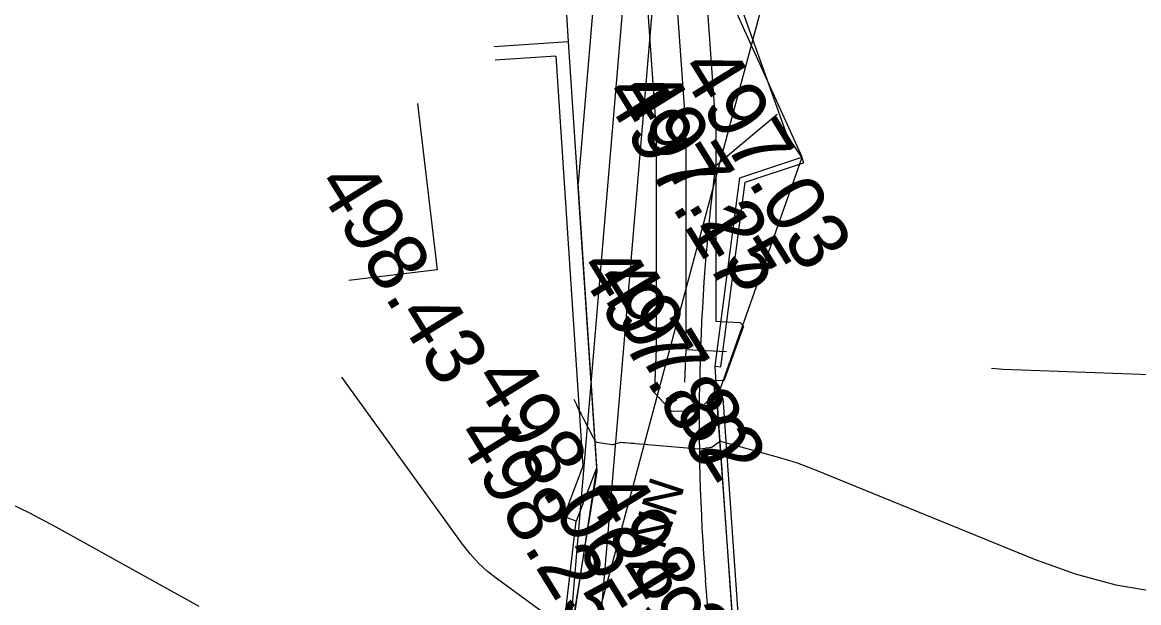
# Model space of a CAD drawing. Extents: x -636600 to -628587, y -1090963 to -1085869.
# Drawn here: x -629551.74 to -629514.02, y -1086000.75 to -1085981.15 of the extents above; entities that cross this region are included whole.
import ezdxf

# ---------------------------------------------------------------- set-up
doc = ezdxf.new("R2010")
doc.units = 0
for name, color, linetype in [('01_OBVOD PÚ', 7, 'Continuous'), ('07_ELEKTRO', 7, 'Continuous'), ('07_OCH_P A POPISY TI', 7, 'Continuous'), ('07_PLYNOVOD', 7, 'Continuous'), ('15', 7, 'Continuous'), ('20', 7, 'Continuous'), ('23', 7, 'Continuous'), ('37', 7, 'Continuous'), ('53', 7, 'Continuous'), ('56', 7, 'Continuous'), ('Ex_Major Contours', 7, 'Continuous'), ('Ex_Minor Contours', 7, 'Continuous'), ('koty_vše', 7, 'Continuous')]:
    doc.layers.add(name, color=color, linetype=linetype)

msp = doc.modelspace()

# ---------------------------------------------------------------- linework, layer by layer
at = {"layer": '01_OBVOD PÚ'}
for points in [[(-629533.703, -1085975.182), (-629533.294, -1085981.817), (-629532.34, -1085996.204), (-629533.248, -1086002.23), (-629533.911, -1086006.637), (-629535.756, -1086009.681), (-629540.156, -1086015.326), (-629542.145, -1086016.425), (-629544.766, -1086017.434), (-629558.267, -1086017.006), (-629567.574, -1086017.408), (-629580.917, -1086018.681), (-629582.731, -1086018.884), (-629590.844, -1086019.794), (-629610.394, -1086020.247)], [(-629483.975, -1086005.289), (-629497.507, -1086010.194), (-629505.374, -1086013.443), (-629522.762, -1086020.801), (-629526.559, -1086008.7), (-629527.643, -1086002.588), (-629528.271, -1085993.866), (-629525.391, -1085985.704), (-629527.645, -1085980.725)]]:
    msp.add_lwpolyline(points, dxfattribs=at)
at = {"layer": '07_ELEKTRO'}
msp.add_lwpolyline([(-629529.814, -1085961.213), (-629533.585, -1086005.871), (-629520.762, -1086042.569), (-629506.912, -1086075.318), (-629494.987, -1086110.22), (-629481.474, -1086151.346), (-629465.42, -1086166.292)], dxfattribs=at)
at = {"layer": '07_OCH_P A POPISY TI'}
msp.add_line((-629527.373, -1085991.408), (-629528.031, -1085993.262), dxfattribs=at)
for points in [[(-629530.689, -1085945.654), (-629531.078, -1085948.295), (-629531.048, -1085953.186), (-629530.977, -1085956.194), (-629530.386, -1085963.103), (-629530.331, -1085963.284), (-629529.419, -1085972.352), (-629528.746, -1085978.534), (-629528.303, -1085984.76), (-629528.309, -1085991.248)], [(-629528.348, -1085993.248), (-629528.367, -1085993.75), (-629528.974, -1085994.313), (-629529.388, -1085994.298), (-629529.802, -1085994.283), (-629530.365, -1085993.675), (-629530.35, -1085993.262), (-629530.31, -1085992.185), (-629530.303, -1085984.829), (-629530.739, -1085978.714), (-629531.409, -1085972.561), (-629532.302, -1085963.678), (-629532.361, -1085963.483), (-629532.976, -1085956.303), (-629533.024, -1085954.257)], [(-629528.87, -1085961.915), (-629532.467, -1086004.512)], [(-629531.213, -1085965.89), (-629532.96, -1085986.588)], [(-629532.467, -1086004.512), (-629533.255, -1086002.2), (-629532.308, -1085996.313), (-629532.96, -1085986.588)], [(-629528.309, -1085991.248), (-629527.899, -1085991.266), (-629527.486, -1085991.285), (-629527.373, -1085991.408)], [(-629528.031, -1085993.262), (-629528.348, -1085993.248)]]:
    msp.add_lwpolyline(points, dxfattribs=at)
at = {"layer": '07_PLYNOVOD'}
msp.add_line((-629529.31, -1085992.204), (-629527.944, -1085992.265), dxfattribs=at)
msp.add_lwpolyline([(-629529.351, -1085993.299), (-629529.31, -1085992.204), (-629529.303, -1085984.794), (-629529.742, -1085978.624), (-629530.414, -1085972.457), (-629531.316, -1085963.481), (-629531.374, -1085963.293), (-629531.976, -1085956.248), (-629532.049, -1085953.201), (-629532.079, -1085948.224), (-629531.731, -1085945.863)], dxfattribs=at)
at = {"layer": '20'}
for p, q in [((-629538.386, -1085983.891), (-629537.72, -1085989.512)), ((-629537.72, -1085989.512), (-629540.699, -1085989.865))]:
    msp.add_line(p, q, dxfattribs=at)
at = {"layer": '23'}
for p, q in [((-629533.294, -1085981.817), (-629535.788, -1085981.983)), ((-629533.294, -1085981.817), (-629532.34, -1085996.204)), ((-629533.713, -1085982.296), (-629535.759, -1085982.432)), ((-629533.713, -1085982.296), (-629532.796, -1085996.136)), ((-629527.489, -1085986.4), (-629525.4, -1085985.709)), ((-629525.4, -1085985.709), (-629525.337, -1085985.899)), ((-629527.307, -1085986.551), (-629525.337, -1085985.899)), ((-629528.33, -1085992.762), (-629527.489, -1085986.4)), ((-629528.132, -1085992.789), (-629527.307, -1085986.551)), ((-629528.33, -1085992.762), (-629528.132, -1085992.789)), ((-629528.254, -1085993.86), (-629528.054, -1085993.846)), ((-629527.643, -1086002.588), (-629528.254, -1085993.86)), ((-629527.444, -1086002.574), (-629528.054, -1085993.846)), ((-629532.796, -1085996.136), (-629533.439, -1085997.839)), ((-629532.34, -1085996.204), (-629533.018, -1085997.998)), ((-629533.018, -1085997.998), (-629533.439, -1085997.839))]:
    msp.add_line(p, q, dxfattribs=at)
at = {"layer": '37'}
for p, q in [((-629528.315, -1085985.994), (-629526.227, -1085984.257)), ((-629528.159, -1086006.033), (-629528.655, -1085999.98))]:
    msp.add_line(p, q, dxfattribs=at)
msp.add_arc((-629461.228, -1085994.62), 67.64, 172.67328, 184.54525, dxfattribs=at)
at = {"layer": '53'}
msp.add_lwpolyline([(-629533.512, -1086005.779), (-629523.229, -1085967.488)], dxfattribs=at)
at = {"layer": '56'}
for p, q in [((-629525.888, -1085984.976), (-629528.972, -1085976.35)), ((-629525.4, -1085985.709), (-629525.888, -1085984.976)), ((-629528.254, -1085993.86), (-629528.33, -1085992.762)), ((-629533.783, -1086004.465), (-629533.018, -1085997.998))]:
    msp.add_line(p, q, dxfattribs=at)
at = {"layer": 'Ex_Major Contours'}
msp.add_lwpolyline([(-629518.991, -1085992.83), (-629518.599, -1085992.862), (-629511.781, -1085993.114), (-629510.355, -1085993.159), (-629508.928, -1085993.188), (-629507.501, -1085993.202), (-629506.074, -1085993.199), (-629490.411, -1085993.081), (-629489.119, -1085993.051), (-629487.829, -1085992.98), (-629486.542, -1085992.868), (-629485.259, -1085992.715)], dxfattribs=at)
at = {"layer": 'Ex_Minor Contours'}
for points in [[(-629533.712, -1086001.391), (-629535.685, -1085999.957), (-629536.016, -1085999.696), (-629536.323, -1085999.411), (-629536.607, -1085999.103), (-629536.867, -1085998.771), (-629540.941, -1085993.129)], [(-629533.1, -1085993.875), (-629533.026, -1085994.036), (-629532.972, -1085994.153), (-629532.916, -1085994.27), (-629532.859, -1085994.385), (-629532.8, -1085994.5), (-629532.451, -1085995.167), (-629532.441, -1085995.187), (-629532.431, -1085995.206), (-629532.411, -1085995.247), (-629532.406, -1085995.256), (-629532.401, -1085995.264), (-629532.395, -1085995.272), (-629532.388, -1085995.28), (-629532.359, -1085995.309), (-629532.351, -1085995.315), (-629532.343, -1085995.321), (-629532.334, -1085995.324), (-629532.324, -1085995.326), (-629531.812, -1085995.402), (-629531.792, -1085995.403), (-629531.772, -1085995.403), (-629531.752, -1085995.4), (-629531.732, -1085995.395), (-629531.625, -1085995.361), (-629531.593, -1085995.351), (-629531.552, -1085995.338), (-629531.541, -1085995.335), (-629531.53, -1085995.334), (-629531.52, -1085995.333), (-629531.509, -1085995.333), (-629531.436, -1085995.337), (-629531.42, -1085995.338), (-629531.404, -1085995.339), (-629531.388, -1085995.341), (-629531.373, -1085995.342), (-629531.174, -1085995.358), (-629531.135, -1085995.361), (-629531.097, -1085995.364), (-629531.058, -1085995.367), (-629531.02, -1085995.37), (-629528.866, -1085995.552), (-629528.861, -1085995.552), (-629528.856, -1085995.552), (-629528.835, -1085995.549), (-629528.653, -1085995.525), (-629528.626, -1085995.521), (-629528.599, -1085995.518), (-629528.525, -1085995.508), (-629528.499, -1085995.505), (-629528.465, -1085995.502), (-629528.456, -1085995.5), (-629528.448, -1085995.498), (-629528.441, -1085995.494), (-629528.433, -1085995.49), (-629528.189, -1085995.315), (-629528.171, -1085995.304), (-629528.152, -1085995.298), (-629528.132, -1085995.297), (-629528.111, -1085995.301), (-629526.149, -1085995.845), (-629525.85, -1085995.932), (-629525.555, -1085996.029), (-629525.262, -1085996.133), (-629524.973, -1085996.247), (-629517.519, -1085999.293), (-629516.168, -1085999.778), (-629514.79, -1086000.14), (-629513.385, -1086000.378)], [(-629545.756, -1086000.877), (-629550.591, -1085998.198), (-629551.505, -1085997.714), (-629552.436, -1085997.267)]]:
    msp.add_lwpolyline(points, dxfattribs=at)

# ---------------------------------------------------------------- texts
at = {"layer": '15'}
msp.add_text('NN', height=1.2, rotation=251.8938, dxfattribs=at).set_placement((-629530.482, -1085996.429))
at = {"layer": 'koty_vše'}
for s, p in [('497.03', (-629529.593, -1085982.728)), ('497.17', (-629532.165, -1085983.569)), ('497.25', (-629531.636, -1085983.493)), ('498.43', (-629541.867, -1085986.605)), ('497.80', (-629533.025, -1085989.445)), ('497.82', (-629532.477, -1085989.855)), ('498.06', (-629536.562, -1085993.176)), ('498.25', (-629537.165, -1085995.09)), ('498.28', (-629532.802, -1085997.073)), ('498.52', (-629531.791, -1085999.681))]:
    msp.add_text(s, height=2, rotation=301.7087, dxfattribs=at).set_placement(p)

doc.saveas('drawing.dxf')
